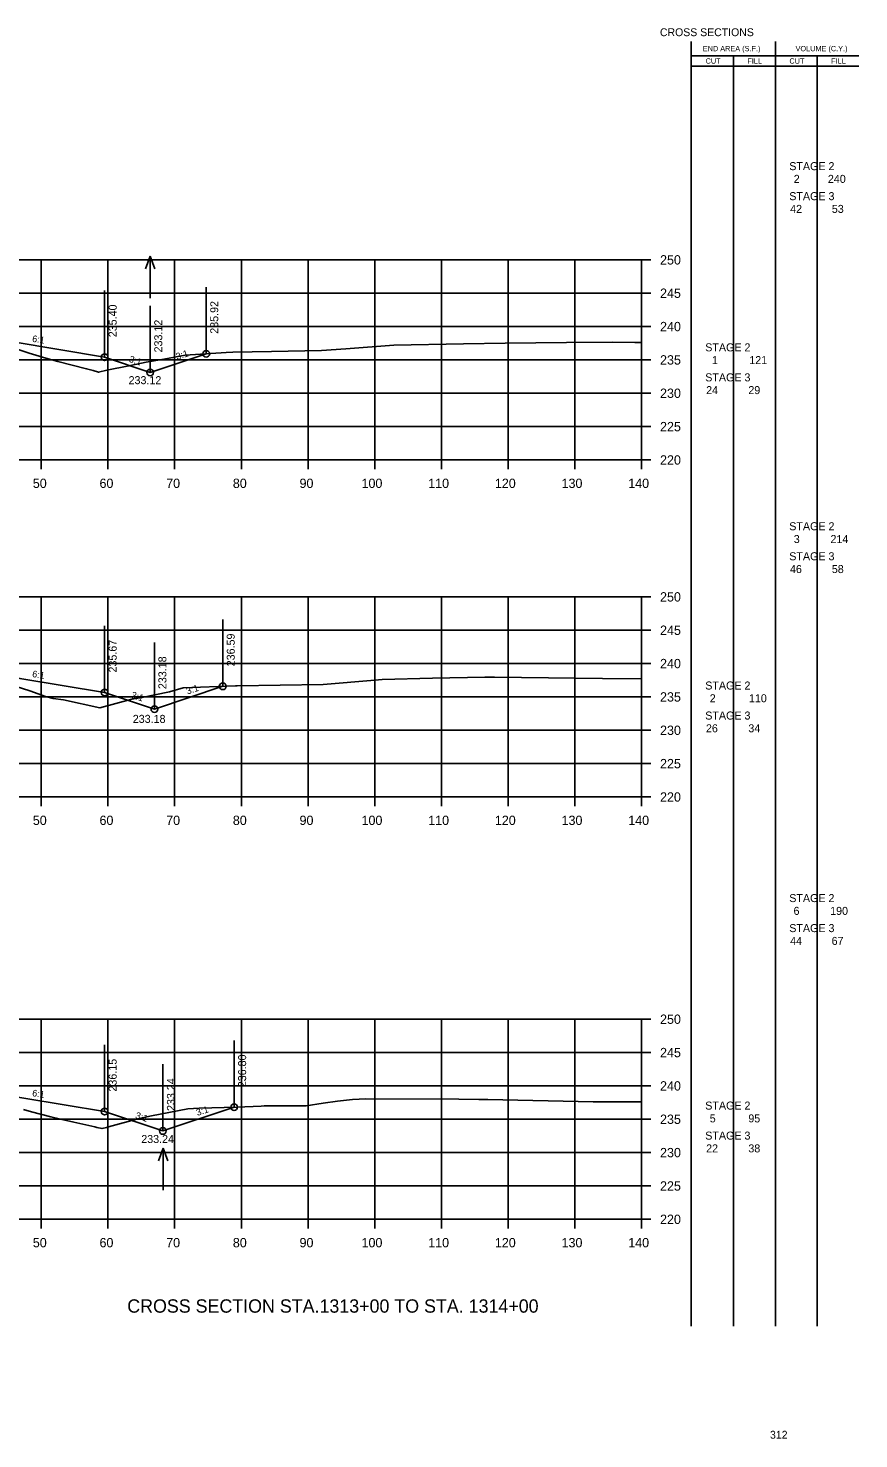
# Model space of a CAD drawing. Extents: x 1342547 to 1344156, y -1532351 to -1517216.
# Drawn here: x 1342750.9 to 1342875.5, y -1517643.7 to -1517432.2 of the extents above; entities that cross this region are included whole.
import ezdxf

# ---------------------------------------------------------------- set-up
doc = ezdxf.new("R2010")
doc.units = 0
for name, color, linetype in [('Level 2', 7, 'Continuous'), ('R_Axis', 7, 'Continuous'), ('R_Axis Annot', 7, 'Continuous'), ('R_Border Notes', 7, 'Continuous'), ('R_Draft', 7, 'Continuous'), ('R_Exist Surface', 7, 'Continuous'), ('R_Fin Surface', 7, 'Continuous'), ('R_Grid', 7, 'Continuous'), ('R_No Plot', 7, 'Continuous'), ('R_Water', 7, 'Continuous'), ('R_Water Annot', 7, 'Continuous'), ('R_Xsect Elev', 7, 'Continuous'), ('R_Xsect Slope', 7, 'Continuous')]:
    doc.layers.add(name, color=color, linetype=linetype)

msp = doc.modelspace()

# ---------------------------------------------------------------- linework, layer by layer
at = {"layer": 'Level 2'}
for p, q in [((1342850.33, -1517626.83), (1342850.32, -1517434.22)), ((1342862.99, -1517626.83), (1342862.99, -1517434.22)), ((1342850.32, -1517436.38), (1342863.59, -1517436.38)), ((1342856.66, -1517626.83), (1342856.66, -1517436.38)), ((1342863.59, -1517436.38), (1342875.48, -1517436.38)), ((1342869.23, -1517626.83), (1342869.23, -1517436.38)), ((1342850.32, -1517437.95), (1342863.59, -1517437.95)), ((1342863.59, -1517437.95), (1342875.48, -1517437.95))]:
    msp.add_line(p, q, dxfattribs=at)
at = {"layer": 'R_Axis'}
for p, q in [((1342842.87, -1517496.98), (1342842.87, -1517466.98)), ((1342844.27, -1517466.98), (1342842.87, -1517466.98)), ((1342844.27, -1517471.98), (1342842.87, -1517471.98)), ((1342844.27, -1517476.98), (1342842.87, -1517476.98)), ((1342844.27, -1517481.98), (1342842.87, -1517481.98)), ((1342844.27, -1517486.98), (1342842.87, -1517486.98)), ((1342844.27, -1517491.98), (1342842.87, -1517491.98)), ((1342562.87, -1517496.98), (1342842.87, -1517496.98)), ((1342752.87, -1517498.38), (1342752.87, -1517496.98)), ((1342762.87, -1517498.38), (1342762.87, -1517496.98)), ((1342772.87, -1517498.38), (1342772.87, -1517496.98)), ((1342782.87, -1517498.38), (1342782.87, -1517496.98)), ((1342792.87, -1517498.38), (1342792.87, -1517496.98)), ((1342802.87, -1517498.38), (1342802.87, -1517496.98)), ((1342812.87, -1517498.38), (1342812.87, -1517496.98)), ((1342822.87, -1517498.38), (1342822.87, -1517496.98)), ((1342832.87, -1517498.38), (1342832.87, -1517496.98)), ((1342842.87, -1517498.38), (1342842.87, -1517496.98)), ((1342844.27, -1517496.98), (1342842.87, -1517496.98)), ((1342842.87, -1517547.51), (1342842.87, -1517517.51)), ((1342844.27, -1517517.51), (1342842.87, -1517517.51)), ((1342844.27, -1517522.51), (1342842.87, -1517522.51)), ((1342844.27, -1517527.51), (1342842.87, -1517527.51)), ((1342844.27, -1517532.51), (1342842.87, -1517532.51)), ((1342844.27, -1517537.51), (1342842.87, -1517537.51)), ((1342844.27, -1517542.51), (1342842.87, -1517542.51)), ((1342562.87, -1517547.51), (1342842.87, -1517547.51)), ((1342752.87, -1517548.91), (1342752.87, -1517547.51)), ((1342762.87, -1517548.91), (1342762.87, -1517547.51)), ((1342772.87, -1517548.91), (1342772.87, -1517547.51)), ((1342782.87, -1517548.91), (1342782.87, -1517547.51)), ((1342792.87, -1517548.91), (1342792.87, -1517547.51)), ((1342802.87, -1517548.91), (1342802.87, -1517547.51)), ((1342812.87, -1517548.91), (1342812.87, -1517547.51)), ((1342822.87, -1517548.91), (1342822.87, -1517547.51)), ((1342832.87, -1517548.91), (1342832.87, -1517547.51)), ((1342842.87, -1517548.91), (1342842.87, -1517547.51)), ((1342844.27, -1517547.51), (1342842.87, -1517547.51)), ((1342842.87, -1517610.83), (1342842.87, -1517580.83)), ((1342844.27, -1517580.83), (1342842.87, -1517580.83)), ((1342844.27, -1517585.83), (1342842.87, -1517585.83)), ((1342844.27, -1517590.83), (1342842.87, -1517590.83)), ((1342844.27, -1517595.83), (1342842.87, -1517595.83)), ((1342844.27, -1517600.83), (1342842.87, -1517600.83)), ((1342844.27, -1517605.83), (1342842.87, -1517605.83)), ((1342562.87, -1517610.83), (1342842.87, -1517610.83)), ((1342752.87, -1517612.23), (1342752.87, -1517610.83)), ((1342762.87, -1517612.23), (1342762.87, -1517610.83)), ((1342772.87, -1517612.23), (1342772.87, -1517610.83)), ((1342782.87, -1517612.23), (1342782.87, -1517610.83)), ((1342792.87, -1517612.23), (1342792.87, -1517610.83)), ((1342802.87, -1517612.23), (1342802.87, -1517610.83)), ((1342812.87, -1517612.23), (1342812.87, -1517610.83)), ((1342822.87, -1517612.23), (1342822.87, -1517610.83)), ((1342832.87, -1517612.23), (1342832.87, -1517610.83)), ((1342842.87, -1517612.23), (1342842.87, -1517610.83)), ((1342844.27, -1517610.83), (1342842.87, -1517610.83))]:
    msp.add_line(p, q, dxfattribs=at)
at = {"layer": 'R_Exist Surface'}
for points in [[(1342747.31, -1517479.72), (1342751.04, -1517480.99), (1342753.54, -1517481.72), (1342755.35, -1517482.2), (1342759.66, -1517483.3), (1342760.64, -1517483.59), (1342761.46, -1517483.82), (1342762.72, -1517483.52), (1342766, -1517482.87), (1342768.62, -1517482.32), (1342771.23, -1517481.85), (1342774.45, -1517481.25), (1342780.61, -1517480.87), (1342781.61, -1517480.82), (1342787.39, -1517480.73), (1342794.88, -1517480.58), (1342798.56, -1517480.3), (1342805.72, -1517479.76), (1342816.19, -1517479.56), (1342822.42, -1517479.47), (1342831.62, -1517479.39), (1342838.57, -1517479.34), (1342841.89, -1517479.35), (1342842.87, -1517479.35)], [(1342744.8, -1517529.6), (1342751.13, -1517531.6), (1342753.5, -1517532.46), (1342754.63, -1517532.75), (1342756.21, -1517532.96), (1342761.63, -1517534.14), (1342766.46, -1517532.85), (1342767.95, -1517532.6), (1342772.08, -1517531.75), (1342774.15, -1517531.17), (1342781.99, -1517530.84), (1342782.11, -1517530.84), (1342782.26, -1517530.84), (1342795.16, -1517530.65), (1342802.87, -1517529.99), (1342803.99, -1517529.9), (1342811.53, -1517529.72), (1342819.37, -1517529.55), (1342820.86, -1517529.57), (1342837.02, -1517529.77), (1342842.87, -1517529.79)], [(1342750.19, -1517594.36), (1342751.38, -1517594.73), (1342754.31, -1517595.46), (1342755.76, -1517595.84), (1342757.75, -1517596.28), (1342760.9, -1517596.97), (1342761.2, -1517597.06), (1342761.99, -1517597.23), (1342762.64, -1517597.06), (1342762.96, -1517596.97), (1342767.54, -1517595.7), (1342769.38, -1517595.34), (1342774.85, -1517594.27), (1342776.53, -1517594.19), (1342782.19, -1517594.02), (1342785.85, -1517593.85), (1342786.31, -1517593.84), (1342786.94, -1517593.84), (1342792.58, -1517593.84), (1342795.12, -1517593.43), (1342797.3, -1517593.1), (1342799.52, -1517592.88), (1342801.52, -1517592.78), (1342815.51, -1517592.83), (1342818.51, -1517592.85), (1342819.82, -1517592.89), (1342835.65, -1517593.2), (1342842.87, -1517593.21)]]:
    msp.add_lwpolyline(points, dxfattribs=at)
at = {"layer": 'R_Fin Surface'}
for points in [[(1342640.28, -1517481.27), (1342642.29, -1517481.94), (1342643.37, -1517481.58), (1342657.09, -1517479.29), (1342665.37, -1517477.91), (1342671.37, -1517477.67), (1342673.37, -1517477.63), (1342702.87, -1517477.04), (1342732.37, -1517477.63), (1342734.37, -1517477.67), (1342740.37, -1517477.91), (1342748.64, -1517479.29), (1342762.37, -1517481.58), (1342769.21, -1517483.86), (1342777.61, -1517481.06)], [(1342640, -1517531.62), (1342642.5, -1517532.45), (1342643.37, -1517532.17), (1342657.09, -1517529.88), (1342665.37, -1517528.5), (1342671.37, -1517528.26), (1342673.37, -1517528.22), (1342702.87, -1517527.63), (1342732.37, -1517528.06), (1342734.37, -1517528.09), (1342740.37, -1517528.18), (1342749.67, -1517529.73), (1342762.37, -1517531.85), (1342769.83, -1517534.34), (1342780.08, -1517530.92)], [(1342639.35, -1517594.63), (1342642.71, -1517595.75), (1342643.37, -1517595.53), (1342657.09, -1517593.24), (1342665.37, -1517591.86), (1342671.37, -1517591.62), (1342673.37, -1517591.58), (1342702.87, -1517590.99), (1342732.37, -1517591.01), (1342734.37, -1517591.01), (1342740.37, -1517591.01), (1342750.26, -1517592.66), (1342762.37, -1517594.68), (1342771.11, -1517597.59), (1342781.79, -1517594.03)]]:
    msp.add_lwpolyline(points, dxfattribs=at)
at = {"layer": 'R_Grid'}
for p, q in [((1342562.87, -1517466.98), (1342842.87, -1517466.98)), ((1342752.87, -1517496.98), (1342752.87, -1517466.98)), ((1342762.87, -1517496.98), (1342762.87, -1517466.98)), ((1342772.87, -1517496.98), (1342772.87, -1517466.98)), ((1342782.87, -1517496.98), (1342782.87, -1517466.98)), ((1342792.87, -1517496.98), (1342792.87, -1517466.98)), ((1342802.87, -1517496.98), (1342802.87, -1517466.98)), ((1342812.87, -1517496.98), (1342812.87, -1517466.98)), ((1342822.87, -1517496.98), (1342822.87, -1517466.98)), ((1342832.87, -1517496.98), (1342832.87, -1517466.98)), ((1342842.87, -1517496.98), (1342842.87, -1517466.98)), ((1342562.87, -1517471.98), (1342842.87, -1517471.98)), ((1342562.87, -1517476.98), (1342842.87, -1517476.98)), ((1342562.87, -1517481.98), (1342842.87, -1517481.98)), ((1342562.87, -1517486.98), (1342842.87, -1517486.98)), ((1342562.87, -1517491.98), (1342842.87, -1517491.98)), ((1342562.87, -1517496.98), (1342842.87, -1517496.98)), ((1342562.87, -1517517.51), (1342842.87, -1517517.51)), ((1342752.87, -1517547.51), (1342752.87, -1517517.51)), ((1342762.87, -1517547.51), (1342762.87, -1517517.51)), ((1342772.87, -1517547.51), (1342772.87, -1517517.51)), ((1342782.87, -1517547.51), (1342782.87, -1517517.51)), ((1342792.87, -1517547.51), (1342792.87, -1517517.51)), ((1342802.87, -1517547.51), (1342802.87, -1517517.51)), ((1342812.87, -1517547.51), (1342812.87, -1517517.51)), ((1342822.87, -1517547.51), (1342822.87, -1517517.51)), ((1342832.87, -1517547.51), (1342832.87, -1517517.51)), ((1342842.87, -1517547.51), (1342842.87, -1517517.51)), ((1342562.87, -1517522.51), (1342842.87, -1517522.51)), ((1342562.87, -1517527.51), (1342842.87, -1517527.51)), ((1342562.87, -1517532.51), (1342842.87, -1517532.51)), ((1342562.87, -1517537.51), (1342842.87, -1517537.51)), ((1342562.87, -1517542.51), (1342842.87, -1517542.51)), ((1342562.87, -1517547.51), (1342842.87, -1517547.51)), ((1342562.87, -1517580.83), (1342842.87, -1517580.83)), ((1342752.87, -1517610.83), (1342752.87, -1517580.83)), ((1342762.87, -1517610.83), (1342762.87, -1517580.83)), ((1342772.87, -1517610.83), (1342772.87, -1517580.83)), ((1342782.87, -1517610.83), (1342782.87, -1517580.83)), ((1342792.87, -1517610.83), (1342792.87, -1517580.83)), ((1342802.87, -1517610.83), (1342802.87, -1517580.83)), ((1342812.87, -1517610.83), (1342812.87, -1517580.83)), ((1342822.87, -1517610.83), (1342822.87, -1517580.83)), ((1342832.87, -1517610.83), (1342832.87, -1517580.83)), ((1342842.87, -1517610.83), (1342842.87, -1517580.83)), ((1342562.87, -1517585.83), (1342842.87, -1517585.83)), ((1342562.87, -1517590.83), (1342842.87, -1517590.83)), ((1342562.87, -1517595.83), (1342842.87, -1517595.83)), ((1342562.87, -1517600.83), (1342842.87, -1517600.83)), ((1342562.87, -1517605.83), (1342842.87, -1517605.83)), ((1342562.87, -1517610.83), (1342842.87, -1517610.83))]:
    msp.add_line(p, q, dxfattribs=at)
at = {"layer": 'R_No Plot'}
for centre in [(1342762.37, -1517481.58), (1342777.61, -1517481.06), (1342769.21, -1517483.86), (1342762.37, -1517531.85), (1342780.08, -1517530.92), (1342769.83, -1517534.34), (1342781.79, -1517594.03), (1342762.37, -1517594.68), (1342771.11, -1517597.59)]:
    msp.add_circle(centre, 0.5, dxfattribs=at)
at = {"layer": 'R_Water'}
for p, q in [((1342769.2, -1517466.43), (1342768.5, -1517468.35)), ((1342769.2, -1517472.71), (1342769.2, -1517466.43)), ((1342769.2, -1517466.43), (1342769.9, -1517468.35)), ((1342771.16, -1517600.16), (1342770.46, -1517602.08)), ((1342771.16, -1517606.45), (1342771.16, -1517600.16)), ((1342771.16, -1517600.16), (1342771.86, -1517602.08))]:
    msp.add_line(p, q, dxfattribs=at)
at = {"layer": 'R_Xsect Elev'}
for p, q in [((1342777.61, -1517481.06), (1342777.61, -1517471.06)), ((1342762.37, -1517481.58), (1342762.37, -1517471.58)), ((1342769.21, -1517483.86), (1342769.21, -1517473.86)), ((1342780.08, -1517530.92), (1342780.08, -1517520.92)), ((1342762.37, -1517531.85), (1342762.37, -1517521.85)), ((1342769.83, -1517534.34), (1342769.83, -1517524.34)), ((1342762.37, -1517594.68), (1342762.37, -1517584.68)), ((1342781.79, -1517594.03), (1342781.79, -1517584.03)), ((1342771.11, -1517597.59), (1342771.11, -1517587.59))]:
    msp.add_line(p, q, dxfattribs=at)

# ---------------------------------------------------------------- texts
at = {"layer": 'Level 2'}
for s, height, p in [('END AREA (S.F.)', 0.7937, (1342852.08, -1517435.7)), ('VOLUME (C.Y.)', 0.7937, (1342865.99, -1517435.7)), ('CUT', 0.794, (1342852.5, -1517437.56)), ('FILL', 0.794, (1342858.76, -1517437.56)), ('CUT', 0.794, (1342865.07, -1517437.56)), ('FILL', 0.794, (1342871.33, -1517437.56)), (' STAGE 2 ', 1.2, (1342864.6, -1517453.53)), ('2', 1.2, (1342865.72, -1517455.44)), ('240', 1.2, (1342870.84, -1517455.44)), (' STAGE 3 ', 1.2, (1342864.6, -1517458.03)), ('42', 1.2, (1342865.18, -1517459.94)), ('53', 1.2, (1342871.43, -1517459.94)), (' STAGE 2 ', 1.2, (1342852, -1517480.7)), ('1', 1.2, (1342853.46, -1517482.61)), ('121', 1.2, (1342859.05, -1517482.61)), (' STAGE 3 ', 1.2, (1342852, -1517485.2)), ('24', 1.2, (1342852.58, -1517487.11)), ('29', 1.2, (1342858.91, -1517487.11)), (' STAGE 2 ', 1.2, (1342864.6, -1517507.52)), ('3', 1.2, (1342865.72, -1517509.44)), ('214', 1.2, (1342871.23, -1517509.44)), (' STAGE 3 ', 1.2, (1342864.6, -1517512.02)), ('46', 1.2, (1342865.15, -1517513.94)), ('58', 1.2, (1342871.43, -1517513.94)), (' STAGE 2 ', 1.2, (1342852, -1517531.4)), ('2', 1.2, (1342853.12, -1517533.31)), ('110', 1.2, (1342859, -1517533.31)), (' STAGE 3 ', 1.2, (1342852, -1517535.9)), ('26', 1.2, (1342852.55, -1517537.81)), ('34', 1.2, (1342858.91, -1517537.81)), (' STAGE 2 ', 1.2, (1342864.6, -1517563.27)), ('6', 1.2, (1342865.69, -1517565.19)), ('190', 1.2, (1342871.18, -1517565.19)), (' STAGE 3 ', 1.2, (1342864.6, -1517567.77)), ('44', 1.2, (1342865.18, -1517569.69)), ('67', 1.2, (1342871.4, -1517569.69)), (' STAGE 2 ', 1.2, (1342852, -1517594.38)), ('5', 1.2, (1342853.12, -1517596.3)), ('95', 1.2, (1342858.91, -1517596.3)), (' STAGE 3 ', 1.2, (1342852, -1517598.88)), ('22', 1.2, (1342852.58, -1517600.8)), ('38', 1.2, (1342858.91, -1517600.8))]:
    msp.add_text(s, height=height, dxfattribs=at).set_placement(p)
at = {"layer": 'R_Axis Annot'}
for s, p in [('250', (1342845.67, -1517467.68)), ('245', (1342845.67, -1517472.68)), ('240', (1342845.67, -1517477.68)), ('235', (1342845.67, -1517482.68)), ('230', (1342845.67, -1517487.68)), ('225', (1342845.67, -1517492.68)), ('220', (1342845.67, -1517497.68)), ('50', (1342751.6, -1517501.18)), ('60', (1342761.6, -1517501.18)), ('70', (1342771.6, -1517501.18)), ('80', (1342781.6, -1517501.18)), ('90', (1342791.6, -1517501.18)), ('100', (1342800.9, -1517501.18)), ('110', (1342810.9, -1517501.18)), ('120', (1342820.9, -1517501.18)), ('130', (1342830.9, -1517501.18)), ('140', (1342840.9, -1517501.18)), ('250', (1342845.67, -1517518.21)), ('245', (1342845.67, -1517523.21)), ('240', (1342845.67, -1517528.21)), ('235', (1342845.67, -1517533.21)), ('230', (1342845.67, -1517538.21)), ('225', (1342845.67, -1517543.21)), ('220', (1342845.67, -1517548.21)), ('50', (1342751.6, -1517551.71)), ('60', (1342761.6, -1517551.71)), ('70', (1342771.6, -1517551.71)), ('80', (1342781.6, -1517551.71)), ('90', (1342791.6, -1517551.71)), ('100', (1342800.9, -1517551.71)), ('110', (1342810.9, -1517551.71)), ('120', (1342820.9, -1517551.71)), ('130', (1342830.9, -1517551.71)), ('140', (1342840.9, -1517551.71)), ('250', (1342845.67, -1517581.53)), ('245', (1342845.67, -1517586.53)), ('240', (1342845.67, -1517591.53)), ('235', (1342845.67, -1517596.53)), ('230', (1342845.67, -1517601.53)), ('225', (1342845.67, -1517606.53)), ('220', (1342845.67, -1517611.53)), ('50', (1342751.6, -1517615.03)), ('60', (1342761.6, -1517615.03)), ('70', (1342771.6, -1517615.03)), ('80', (1342781.6, -1517615.03)), ('90', (1342791.6, -1517615.03)), ('100', (1342800.9, -1517615.03)), ('110', (1342810.9, -1517615.03)), ('120', (1342820.9, -1517615.03)), ('130', (1342830.9, -1517615.03)), ('140', (1342840.9, -1517615.03))]:
    msp.add_text(s, height=1.4, dxfattribs=at).set_placement(p)
at = {"layer": 'R_Border Notes'}
for s, height, p in [('CROSS SECTIONS', 1.1775, (1342845.65, -1517433.44)), ('312', 1.178, (1342862.16, -1517643.72))]:
    msp.add_text(s, height=height, dxfattribs=at).set_placement(p)
at = {"layer": 'R_Draft'}
msp.add_text('CROSS SECTION STA.1313+00 TO STA. 1314+00', height=2, dxfattribs=at).set_placement((1342765.76, -1517624.83))
at = {"layer": 'R_Water Annot'}
for s, p in [('233.12', (1342765.96, -1517485.62)), ('233.12', (1342765.96, -1517485.62)), ('233.18', (1342766.59, -1517536.4)), ('233.18', (1342766.59, -1517536.4)), ('233.24', (1342767.86, -1517599.39)), ('233.24', (1342767.86, -1517599.39))]:
    msp.add_text(s, height=1.2, dxfattribs=at).set_placement(p)
at = {"layer": 'R_Xsect Elev'}
for s, p in [('235.40', (1342764.17, -1517478.58)), ('235.92', (1342779.41, -1517478.06)), ('233.12', (1342771.01, -1517480.86)), ('236.59', (1342781.88, -1517527.92)), ('235.67', (1342764.17, -1517528.85)), ('233.18', (1342771.63, -1517531.34)), ('236.15', (1342764.17, -1517591.68)), ('236.80', (1342783.59, -1517591.03)), ('233.24', (1342772.91, -1517594.59))]:
    msp.add_text(s, height=1.2, rotation=90, dxfattribs=at).set_placement(p)
at = {"layer": 'R_Xsect Slope'}
for s, rotation, p in [('6:1', 350.5377, (1342751.45, -1517479.25)), ('3:1', 341.5651, (1342765.94, -1517482.25)), ('3:1', 18.4349, (1342773.25, -1517481.99)), ('6:1', 350.5377, (1342751.45, -1517529.52)), ('3:1', 341.5651, (1342766.26, -1517532.62)), ('3:1', 18.4349, (1342774.8, -1517532.15)), ('6:1', 350.5377, (1342751.45, -1517592.35)), ('3:1', 341.5651, (1342766.89, -1517595.66)), ('3:1', 18.4349, (1342776.29, -1517595.34))]:
    msp.add_text(s, height=1, rotation=rotation, dxfattribs=at).set_placement(p)

doc.saveas('drawing.dxf')
